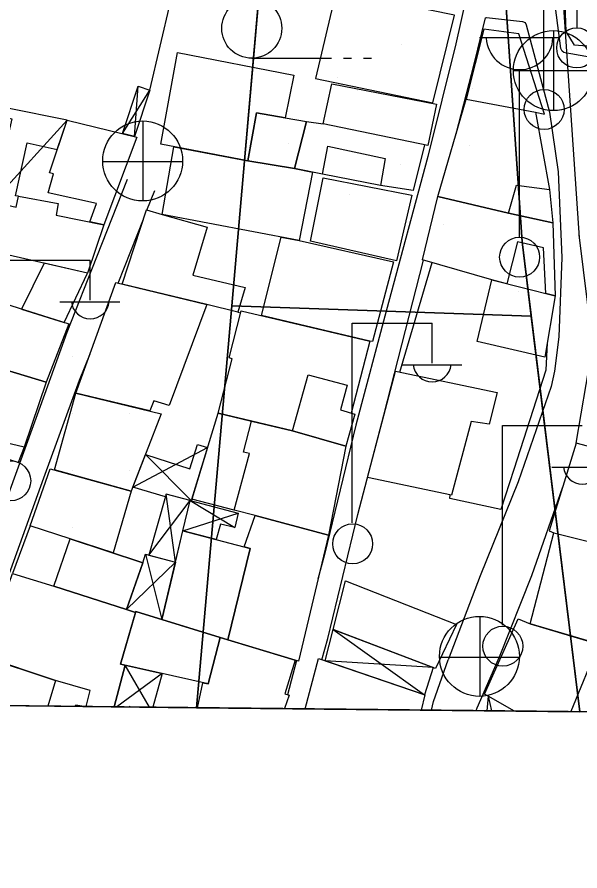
# Model space of a CAD drawing. Extents: x 417997 to 421451, y 4451742 to 4455216.
# Drawn here: x 419867.9 to 419917.2, y 4452223.3 to 4452298.1 of the extents above; entities that cross this region are included whole.
import ezdxf

# ---------------------------------------------------------------- set-up
doc = ezdxf.new("R2010")
doc.units = 0
for name, color, linetype in [('ADA', 7, 'Continuous'), ('B_Mesken', 7, 'Continuous'), ('B_Sundurma', 7, 'Continuous'), ('B_Teras', 7, 'Continuous'), ('Default', 7, 'Continuous'), ('KALDIRIM', 7, 'Continuous'), ('PAFTALAMA', 7, 'Continuous'), ('PL_AYA_PARK_DINLENME', 7, 'Continuous'), ('PL_GENEL_OTOPARK', 7, 'Continuous'), ('PL_T_TURIZM_TA', 7, 'Continuous'), ('S_Cad_Sok_Lambasi', 7, 'Continuous'), ('S_Elektrik_Diregi', 7, 'Continuous'), ('S_Rogar_Kapagi', 7, 'Continuous'), ('S_Rogar_Kapagi_Buski', 7, 'Continuous'), ('S_Tek_Agac', 7, 'Continuous'), ('S_Telefon_Diregi', 7, 'Continuous'), ('Sinir_Duvar_tek_tarafa_ait', 7, 'Continuous'), ('SN_3_DERECE_KAYNAK_KORUMA', 7, 'Continuous'), ('TR_PARKALANI', 7, 'Continuous'), ('TR_TURIZM', 7, 'Continuous'), ('Y_Lejant', 7, 'Continuous'), ('Yol_Sose', 7, 'Continuous')]:
    doc.layers.add(name, color=color, linetype=linetype)

# ---------------------------------------------------------------- blocks, each defined once
blk = doc.blocks.new('POINT_DISPLAY')
at = {"layer": 'Default'}
blk.add_line((0, 0), (0, 0), dxfattribs=at)

msp = doc.modelspace()

# ---------------------------------------------------------------- linework, layer by layer
at = {"layer": 'ADA'}
for p, q in [((419891.699, 4452330.38), (419883.582, 4452237.595)), ((419891.699, 4452330.38), (419883.582, 4452237.595)), ((419909.984, 4452309.653), (419912.105, 4452278.403)), ((419909.984, 4452309.653), (419912.105, 4452278.403)), ((419912.105, 4452278.403), (419917.155, 4452237.24)), ((419912.105, 4452278.403), (419917.155, 4452237.24)), ((419912.903, 4452271.898), (419886.662, 4452272.805)), ((419912.903, 4452271.898), (419886.662, 4452272.805))]:
    msp.add_line(p, q, dxfattribs=at)
at = {"layer": 'B_Mesken'}
for points in [[(419923.152, 4452295.121), (419916.688, 4452295.631), (419915.954, 4452296.837), (419915.784, 4452301.664), (419919.479, 4452301.404), (419919.571, 4452303.491), (419923.786, 4452303.169)], [(419893.991, 4452292.719), (419904.277, 4452290.582), (419906.164, 4452298.259), (419895.816, 4452300.409)], [(419907.191, 4452290.912), (419913.272, 4452289.766), (419914.054, 4452289.603), (419911.819, 4452296.631), (419908.741, 4452297.03)], [(419880.455, 4452286.948), (419881.898, 4452294.979), (419892.114, 4452293.009), (419891.331, 4452289.279), (419888.821, 4452289.697), (419888.064, 4452285.514)], [(419903.546, 4452286.913), (419902.55, 4452282.901), (419899.689, 4452283.335), (419894.613, 4452284.335), (419892.166, 4452284.825), (419893.223, 4452288.953), (419894.679, 4452288.737), (419895.423, 4452292.258), (419904.585, 4452290.475), (419903.839, 4452286.853)], [(419913.272, 4452289.766), (419914.498, 4452283.004), (419914.775, 4452280.065), (419910.901, 4452280.922), (419904.72, 4452282.37), (419907.191, 4452290.912)], [(419888.064, 4452285.514), (419888.821, 4452289.697), (419891.331, 4452289.279), (419893.223, 4452288.953), (419892.166, 4452284.825)], [(419870.588, 4452282.69), (419871.06, 4452284.349), (419870.699, 4452284.438), (419872.249, 4452289.069), (419878.354, 4452287.587), (419875.46, 4452279.898), (419874.246, 4452280.146), (419874.821, 4452281.76)], [(419880.581, 4452280.811), (419881.584, 4452286.735), (419888.064, 4452285.514), (419892.166, 4452284.825), (419893.722, 4452284.513), (419892.56, 4452278.524)], [(419893.553, 4452278.477), (419894.667, 4452284), (419902.434, 4452282.487), (419901.089, 4452276.755)], [(419860.133, 4452278.129), (419861.17, 4452280.862), (419865.352, 4452281.991), (419867.78, 4452281.442), (419867.985, 4452282.412), (419871.465, 4452281.772), (419871.29, 4452280.752), (419875.46, 4452279.898), (419874.021, 4452275.669), (419865.053, 4452277.708), (419863.778, 4452273.462), (419862.331, 4452273.856), (419863.352, 4452277.364)], [(419904.72, 4452282.37), (419910.901, 4452280.922), (419914.775, 4452280.065), (419914.999, 4452273.67), (419914.167, 4452273.88), (419913.959, 4452277.877), (419911.7, 4452278.41), (419910.767, 4452274.738), (419909.445, 4452275.072), (419903.376, 4452276.833)], [(419877.072, 4452274.703), (419879.184, 4452281.195), (419880.581, 4452280.811), (419884.509, 4452279.698), (419883.269, 4452275.492), (419887.828, 4452274.406), (419887.186, 4452272.237), (419884.469, 4452272.914)], [(419889.255, 4452271.943), (419891.006, 4452278.82), (419892.56, 4452278.524), (419900.831, 4452276.657), (419898.983, 4452269.689), (419898.749, 4452269.706)], [(419871.99, 4452271.35), (419874.021, 4452275.669), (419870.233, 4452276.53), (419868.244, 4452272.52)], [(419908.154, 4452269.679), (419909.445, 4452275.072), (419914.999, 4452273.67), (419914.089, 4452268.312)], [(419873.004, 4452265.147), (419876.506, 4452274.84), (419884.469, 4452272.914), (419881.196, 4452264.064), (419879.846, 4452264.49), (419879.485, 4452263.591)], [(419864.903, 4452267.767), (419866.495, 4452271.398), (419865.132, 4452271.835), (419865.612, 4452273.342), (419872.399, 4452271.223), (419870.406, 4452266.105)], [(419897.116, 4452263.402), (419897.432, 4452263.306), (419896.655, 4452260.498), (419891.988, 4452261.854), (419885.471, 4452263.383), (419886.69, 4452268.149), (419886.433, 4452268.235), (419887.5, 4452272.357), (419898.749, 4452269.706)], [(419916.828, 4452260.779), (419918.135, 4452268.488), (419924.767, 4452267.002), (419926.521, 4452266.488), (419924.888, 4452258.64)], [(419868.474, 4452260.427), (419867.962, 4452259.067), (419864.487, 4452260.144), (419864.33, 4452259.67), (419861.754, 4452260.383), (419863.921, 4452268.063), (419870.406, 4452266.105)], [(419898.547, 4452257.746), (419901.009, 4452267.074), (419909.904, 4452265.209), (419909.203, 4452262.418), (419907.646, 4452262.663), (419905.909, 4452256.22)], [(419877.864, 4452256.56), (419871.152, 4452258.423), (419873.004, 4452265.147), (419880.489, 4452263.351)], [(419886.889, 4452254.896), (419883.166, 4452255.867), (419885.471, 4452263.383), (419888.404, 4452262.695), (419891.988, 4452261.854), (419896.655, 4452260.498), (419895.126, 4452252.705), (419888.704, 4452254.433), (419886.889, 4452254.896)], [(419914.871, 4452252.925), (419923.542, 4452250.748), (419924.101, 4452253.219), (419925.263, 4452252.948), (419926.765, 4452258.142), (419916.828, 4452260.779), (419914.467, 4452253.08)], [(419868.993, 4452253.512), (419870.771, 4452258.529), (419877.864, 4452256.56), (419876.271, 4452251.155), (419872.5, 4452252.397)], [(419892.224, 4452241.771), (419886.316, 4452243.536), (419888.269, 4452251.54), (419887.759, 4452251.675), (419888.704, 4452254.433), (419895.126, 4452252.705), (419892.523, 4452241.678)], [(419871.087, 4452248.244), (419877.447, 4452246.196), (419878.884, 4452250.294), (419872.5, 4452252.397), (419868.993, 4452253.512), (419867.46, 4452249.354)], [(419880.539, 4452245.318), (419882.376, 4452253.101), (419888.269, 4452251.54), (419886.316, 4452243.536), (419885.647, 4452243.736)], [(419925.783, 4452241.103), (419912.794, 4452244.948), (419914.871, 4452252.925), (419923.542, 4452250.748), (419924.702, 4452250.457), (419924.613, 4452250.097), (419925.037, 4452249.988), (419924.602, 4452247.979), (419926.182, 4452247.535), (419925.995, 4452245.694), (419925.488, 4452241.659), (419925.851, 4452241.552)], [(419895.56, 4452244.452), (419896.64, 4452248.713), (419906.352, 4452244.888), (419904.501, 4452241.021)], [(419876.908, 4452241.4), (419878.269, 4452246.022), (419885.647, 4452243.736), (419884.584, 4452239.676)]]:
    msp.add_lwpolyline(points, close=True, dxfattribs=at)
for points in [[(419873.918, 4452237.696), (419874.268, 4452239.104), (419871.227, 4452239.974), (419864.928, 4452242.066), (419867.46, 4452249.354), (419871.087, 4452248.244), (419877.447, 4452246.196), (419878.242, 4452245.929), (419876.908, 4452241.4), (419877.322, 4452241.307), (419876.377, 4452237.67)], [(419911.425, 4452237.3), (419909.113, 4452238.595), (419908.815, 4452238.793), (419911.744, 4452245.369), (419912.794, 4452244.948), (419918.801, 4452243.17), (419916.378, 4452237.247)], [(419883.65, 4452237.593), (419884.138, 4452239.776), (419884.584, 4452239.676), (419885.647, 4452243.736), (419892.224, 4452241.771), (419891.302, 4452238.806), (419891.682, 4452238.697), (419891.298, 4452237.512)], [(419863.184, 4452237.809), (419864.595, 4452242.177), (419871.227, 4452239.974), (419870.548, 4452237.732)], [(419893.092, 4452237.493), (419894.269, 4452241.889), (419903.567, 4452238.73), (419903.265, 4452237.386)]]:
    msp.add_lwpolyline(points, dxfattribs=at)
at = {"layer": 'B_Sundurma'}
for p, q in [((419877.094, 4452287.892), (419879.479, 4452291.705)), ((419878.139, 4452287.639), (419878.465, 4452292.049)), ((419865.726, 4452281.906), (419872.249, 4452289.069)), ((419877.999, 4452256.909), (419884.549, 4452260.376)), ((419879.105, 4452259.769), (419883.128, 4452255.703)), ((419881.723, 4452250.332), (419880.93, 4452256.301)), ((419879.415, 4452250.966), (419883.016, 4452255.733)), ((419883.016, 4452255.733), (419886.92, 4452253.366)), ((419882.376, 4452253.101), (419887.212, 4452254.622)), ((419879.12, 4452251.047), (419880.539, 4452245.318)), ((419881.723, 4452250.332), (419877.447, 4452246.196)), ((419895.56, 4452244.452), (419903.558, 4452238.733)), ((419879.454, 4452237.637), (419877.322, 4452241.307)), ((419904.294, 4452241.101), (419894.859, 4452241.689)), ((419880.573, 4452240.576), (419876.586, 4452237.668)), ((419909.113, 4452238.595), (419909.406, 4452237.321))]:
    msp.add_line(p, q, dxfattribs=at)
for points in [[(419878.139, 4452287.639), (419877.094, 4452287.892), (419878.465, 4452292.049), (419879.479, 4452291.705)], [(419867.408, 4452289.181), (419865.726, 4452281.906), (419867.78, 4452281.442), (419867.985, 4452282.412), (419867.722, 4452282.45), (419868.755, 4452287.07), (419871.384, 4452286.483), (419872.249, 4452289.069), (419867.03, 4452290.111), (419866.827, 4452289.336)], [(419877.999, 4452256.909), (419879.105, 4452259.769), (419882.985, 4452258.524), (419883.66, 4452260.661), (419884.549, 4452260.376), (419883.166, 4452255.867), (419883.128, 4452255.703), (419883.016, 4452255.733), (419880.93, 4452256.301), (419880.865, 4452256.072)], [(419879.415, 4452250.966), (419881.723, 4452250.332), (419882.376, 4452253.101), (419883.016, 4452255.733), (419880.93, 4452256.301)], [(419885.301, 4452252.326), (419882.376, 4452253.101), (419883.016, 4452255.733), (419887.212, 4452254.622), (419886.92, 4452253.366), (419885.664, 4452253.678)], [(419878.884, 4452250.294), (419879.12, 4452251.047), (419881.723, 4452250.332), (419880.539, 4452245.318), (419878.269, 4452246.022), (419878.242, 4452245.929), (419877.447, 4452246.196)], [(419895.56, 4452244.452), (419904.294, 4452241.101), (419903.558, 4452238.733), (419894.859, 4452241.689)]]:
    msp.add_lwpolyline(points, close=True, dxfattribs=at)
for points in [[(419876.377, 4452237.67), (419877.322, 4452241.307), (419880.573, 4452240.576), (419879.759, 4452237.634)], [(419911.425, 4452237.3), (419909.113, 4452238.595), (419909.007, 4452237.325)], [(419872.957, 4452237.706), (419873, 4452237.859), (419873.883, 4452237.696)], [(419877.889, 4452237.654), (419877.68, 4452237.698), (419877.67, 4452237.656)]]:
    msp.add_lwpolyline(points, dxfattribs=at)
at = {"layer": 'B_Teras'}
for points in [[(419894.679, 4452288.737), (419895.423, 4452292.258), (419904.585, 4452290.475), (419903.839, 4452286.853)], [(419894.613, 4452284.335), (419895.073, 4452286.786), (419900.1, 4452285.708), (419899.689, 4452283.335)], [(419910.901, 4452280.922), (419911.602, 4452283.358), (419914.498, 4452283.004), (419914.775, 4452280.065)], [(419861.754, 4452260.383), (419863.921, 4452268.063), (419870.406, 4452266.105), (419868.474, 4452260.427), (419864.86, 4452261.274), (419864.33, 4452259.67)], [(419891.988, 4452261.854), (419893.352, 4452266.767), (419896.763, 4452265.857), (419896.185, 4452263.685), (419897.432, 4452263.306), (419896.655, 4452260.498)], [(419896.655, 4452260.498), (419895.126, 4452252.705), (419888.704, 4452254.433), (419886.889, 4452254.896), (419888.214, 4452259.875), (419887.68, 4452259.976), (419888.404, 4452262.695), (419891.988, 4452261.854)], [(419871.087, 4452248.244), (419872.5, 4452252.397), (419878.884, 4452250.294), (419877.447, 4452246.196)]]:
    msp.add_lwpolyline(points, close=True, dxfattribs=at)
at = {"layer": 'KALDIRIM'}
for p, q in [((419914.972, 4452309.991), (419917.093, 4452278.742)), ((419914.972, 4452309.991), (419917.093, 4452278.742)), ((419917.068, 4452279.012), (419922.199, 4452237.187)), ((419917.068, 4452279.012), (419922.199, 4452237.187))]:
    msp.add_line(p, q, dxfattribs=at)
at = {"layer": 'PAFTALAMA'}
msp.add_line((419108.72, 4452245.779), (421237.47, 4452223.295), dxfattribs=at)
msp.add_line((419108.72, 4452245.779), (421237.47, 4452223.295), dxfattribs=at)
at = {"layer": 'PL_AYA_PARK_DINLENME'}
msp.add_lwpolyline([(419912.903, 4452271.898), (419912.105, 4452278.403), (419909.984, 4452309.653), (419910.197, 4452322.801), (419905.43, 4452328.482), (419900.124, 4452329.216), (419891.699, 4452330.38), (419886.662, 4452272.805), (419912.903, 4452271.898)], dxfattribs=at)
msp.add_lwpolyline([(419912.903, 4452271.898), (419912.105, 4452278.403), (419909.984, 4452309.653), (419910.197, 4452322.801), (419905.43, 4452328.482), (419900.124, 4452329.216), (419891.699, 4452330.38), (419886.662, 4452272.805), (419912.903, 4452271.898)], dxfattribs=at)
at = {"layer": 'PL_GENEL_OTOPARK'}
msp.add_line((419883.582, 4452237.595), (419917.155, 4452237.24), dxfattribs=at)
msp.add_line((419883.582, 4452237.595), (419917.155, 4452237.24), dxfattribs=at)
msp.add_lwpolyline([(419917.155, 4452237.24), (419912.903, 4452271.898), (419886.662, 4452272.805), (419883.582, 4452237.595)], dxfattribs=at)
msp.add_lwpolyline([(419917.155, 4452237.24), (419912.903, 4452271.898), (419886.662, 4452272.805), (419883.582, 4452237.595)], dxfattribs=at)
at = {"layer": 'PL_T_TURIZM_TA'}
msp.add_line((419793.654, 4452238.545), (419883.582, 4452237.595), dxfattribs=at)
msp.add_line((419793.654, 4452238.545), (419883.582, 4452237.595), dxfattribs=at)
msp.add_lwpolyline([(419883.582, 4452237.595), (419886.662, 4452272.805), (419891.699, 4452330.38), (419883.275, 4452331.544), (419820.707, 4452340.193), (419810.074, 4452331.589), (419807.203, 4452292.199), (419805.532, 4452282.386), (419793.654, 4452238.545)], dxfattribs=at)
msp.add_lwpolyline([(419883.582, 4452237.595), (419886.662, 4452272.805), (419891.699, 4452330.38), (419883.275, 4452331.544), (419820.707, 4452340.193), (419810.074, 4452331.589), (419807.203, 4452292.199), (419805.532, 4452282.386), (419793.654, 4452238.545)], dxfattribs=at)
at = {"layer": 'S_Cad_Sok_Lambasi'}
for p, q in [((419908.376, 4452296.314), (419915.376, 4452296.314)), ((419911.876, 4452278.814), (419911.876, 4452293.489))]:
    msp.add_line(p, q, dxfattribs=at)
msp.add_circle((419911.876, 4452277.064), 1.75, dxfattribs=at)
msp.add_arc((419911.876, 4452296.418), 2.929, 183.298, 356.90719, dxfattribs=at)
at = {"layer": 'S_Elektrik_Diregi'}
for p, q in [((419913.991, 4452291.841), (419913.991, 4452309.341)), ((419867.268, 4452276.802), (419874.268, 4452276.802)), ((419874.268, 4452273.302), (419874.268, 4452276.802)), ((419871.608, 4452273.162), (419876.858, 4452273.162)), ((419897.218, 4452253.779), (419897.218, 4452271.28)), ((419897.218, 4452271.28), (419904.218, 4452271.28)), ((419904.218, 4452267.78), (419904.218, 4452271.28)), ((419901.558, 4452267.64), (419906.808, 4452267.64)), ((419910.369, 4452244.819), (419910.369, 4452262.319)), ((419910.369, 4452262.319), (419917.369, 4452262.319)), ((419914.709, 4452258.679), (419919.959, 4452258.679))]:
    msp.add_line(p, q, dxfattribs=at)
for centre in [(419914.027, 4452290.005), (419867.304, 4452257.467), (419897.254, 4452251.944), (419910.405, 4452242.983)]:
    msp.add_circle(centre, 1.75, dxfattribs=at)
for centre in [(419874.269, 4452273.315), (419904.218, 4452267.792), (419917.37, 4452258.832)]:
    msp.add_arc(centre, 1.658, 184.83843, 355.14641, dxfattribs=at)
at = {"layer": 'S_Rogar_Kapagi'}
for p, q in [((419878.913, 4452281.965), (419878.913, 4452288.965)), ((419875.343, 4452285.43), (419882.343, 4452285.43)), ((419908.411, 4452238.56), (419908.411, 4452245.56)), ((419904.841, 4452242.025), (419911.841, 4452242.025))]:
    msp.add_line(p, q, dxfattribs=at)
for centre in [(419878.86, 4452285.494), (419908.358, 4452242.089)]:
    msp.add_circle(centre, 3.5, dxfattribs=at)
at = {"layer": 'S_Rogar_Kapagi_Buski'}
for p, q in [((419914.832, 4452296.906), (419914.832, 4452289.906)), ((419911.332, 4452293.406), (419918.332, 4452293.406))]:
    msp.add_line(p, q, dxfattribs=at)
msp.add_circle((419914.832, 4452293.406), 3.5, dxfattribs=at)
at = {"layer": 'S_Tek_Agac'}
for p, q in [((419888.415, 4452294.488), (419895.415, 4452294.488)), ((419896.465, 4452294.488), (419897.165, 4452294.488)), ((419898.215, 4452294.488), (419898.915, 4452294.488))]:
    msp.add_line(p, q, dxfattribs=at)
msp.add_circle((419888.415, 4452297.113), 2.625, dxfattribs=at)
at = {"layer": 'S_Telefon_Diregi'}
msp.add_line((419916.914, 4452297.142), (419916.914, 4452314.642), dxfattribs=at)
msp.add_circle((419916.879, 4452295.392), 1.754, dxfattribs=at)
at = {"layer": 'Sinir_Duvar_tek_tarafa_ait'}
for points in [[(419879.479, 4452291.705), (419882.206, 4452303.295), (419883.452, 4452304.291), (419894.573, 4452302.176)], [(419901.378, 4452266.997), (419904.221, 4452276.588)], [(419887.186, 4452272.237), (419887.454, 4452272.179)], [(419914.302, 4452269.569), (419914.161, 4452267.151), (419911.376, 4452258.458), (419910.218, 4452254.953), (419905.764, 4452255.92), (419905.799, 4452256.243)]]:
    msp.add_lwpolyline(points, dxfattribs=at)
at = {"layer": 'SN_3_DERECE_KAYNAK_KORUMA'}
msp.add_line((419108.72, 4452245.779), (420357.813, 4452232.586), dxfattribs=at)
msp.add_line((419108.72, 4452245.779), (420357.813, 4452232.586), dxfattribs=at)
at = {"layer": 'Y_Lejant'}
msp.add_lwpolyline([(419138.442, 4455021.89), (421266.409, 4454999.402), (421237.471, 4452223.294), (419108.722, 4452245.778)], close=True, dxfattribs=at)
at = {"layer": 'Yol_Sose'}
for points in [[(419944.103, 4452291.002), (419943.568, 4452291.153), (419932.436, 4452292.669), (419917.667, 4452294.654), (419915.868, 4452294.965), (419915.754, 4452294.992), (419915.609, 4452295.119), (419915.51, 4452295.29), (419915.499, 4452295.349), (419914.299, 4452304.561)], [(419907.657, 4452301.919), (419906.288, 4452295.752), (419903.827, 4452285.889)], [(419907.889, 4452293.957), (419908.902, 4452298.016), (419908.978, 4452298.059), (419912.126, 4452297.719), (419912.356, 4452297.624), (419912.466, 4452297.403), (419914.503, 4452289.762), (419915.247, 4452284.547), (419915.588, 4452277.024), (419915.307, 4452270.084), (419914.946, 4452267.082), (419914.631, 4452265.732), (419911.75, 4452257.389), (419908.422, 4452249.157), (419905.625, 4452241.779)], [(419906.314, 4452287.881), (419907.889, 4452293.957)], [(419903.827, 4452285.889), (419900.18, 4452272.318), (419897.518, 4452262.349), (419894.781, 4452251.003), (419894.214, 4452248.844)], [(419877.515, 4452283.861), (419874.809, 4452277.053), (419872.209, 4452270.449), (419869.62, 4452263.241), (419866.764, 4452255.36), (419863.773, 4452246.875), (419860.801, 4452238.254), (419860.654, 4452237.836)], [(419879.234, 4452281.181), (419879.914, 4452282.899)], [(419876.704, 4452274.792), (419878.927, 4452280.406)], [(419894.562, 4452241.79), (419895.093, 4452243.665), (419897.694, 4452254.524), (419899.972, 4452263.234), (419903.445, 4452276.813)], [(419873.339, 4452266.296), (419874.254, 4452268.608)], [(419863.003, 4452237.811), (419866.538, 4452247.505), (419870.197, 4452257.735), (419873.339, 4452266.296)], [(419910.121, 4452242.043), (419912.943, 4452249.182), (419915.653, 4452256.949)], [(419908.077, 4452237.335), (419908.158, 4452237.576), (419910.121, 4452242.043)], [(419892.348, 4452241.733), (419891.561, 4452238.732)], [(419904.149, 4452237.377), (419904.321, 4452238.123), (419905.625, 4452241.779)]]:
    msp.add_lwpolyline(points, dxfattribs=at)

# ---------------------------------------------------------------- block references
at = {"layer": 'TR_PARKALANI', "xscale": 0.1, "yscale": 0.10000000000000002}
for p in [(419901.572, 4452295.709), (419901.572, 4452295.709), (419895.953, 4452292.772), (419895.953, 4452292.772), (419897.699, 4452291.657), (419897.699, 4452291.657), (419907.711, 4452291.837), (419907.711, 4452291.837), (419891.606, 4452287.06), (419891.606, 4452287.06), (419907.529, 4452286.876), (419907.529, 4452286.876), (419901.469, 4452285.148), (419901.469, 4452285.148), (419887.733, 4452283.007), (419887.733, 4452283.007), (419896.999, 4452282.551), (419896.999, 4452282.551), (419905.19, 4452279.891), (419905.19, 4452279.891), (419911.771, 4452274.062), (419911.771, 4452274.062)]:
    msp.add_blockref('POINT_DISPLAY', p, dxfattribs=at)
at = {"layer": 'TR_TURIZM', "xscale": 0.1, "yscale": 0.10000000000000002}
for p in [(419872.721, 4452268.34), (419872.721, 4452268.34), (419872.721, 4452263.34), (419872.721, 4452263.34), (419877.721, 4452263.34), (419877.721, 4452263.34), (419872.721, 4452258.34), (419872.721, 4452258.34), (419877.721, 4452258.34), (419877.721, 4452258.34), (419872.721, 4452253.34), (419872.721, 4452253.34)]:
    msp.add_blockref('POINT_DISPLAY', p, dxfattribs=at)

doc.saveas('drawing.dxf')
